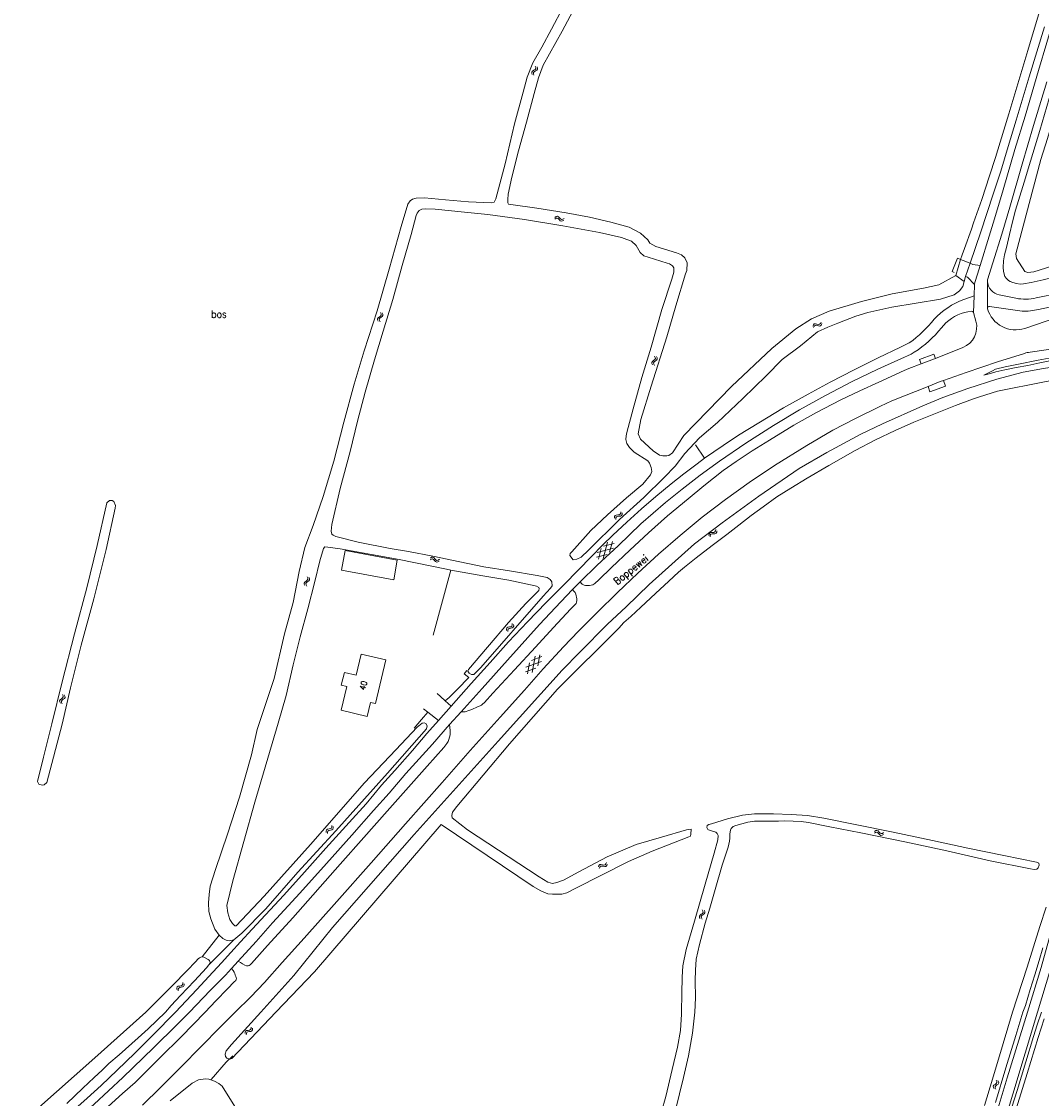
# Model space of a CAD drawing. Header units: metres. Extents: x 189705 to 199106, y 581686 to 588448.
# Tile 430 of 555: x 197317 to 197598, y 585976 to 586272. Entities that reach past the tile are written whole.
import ezdxf

# ---------------------------------------------------------------- set-up
doc = ezdxf.new("R2010")
doc.units = ezdxf.units.M
doc.layers.add('B-WA-OG-GBKN-G', color=7, linetype='Continuous', lineweight=18)
doc.styles.add('Style-STANDARD', font='STANDARD.shx')

msp = doc.modelspace()

# ---------------------------------------------------------------- linework, layer by layer
at = {"layer": 'B-WA-OG-GBKN-G'}
for p, q in [((197458.66, 586259.851), (197458.517, 586260.234)), ((197458.653, 586259.515), (197458.66, 586259.851)), ((197459.126, 586259.68), (197458.983, 586260.063)), ((197457.521, 586258.265), (197457.524, 586258.593)), ((197457.665, 586257.884), (197457.521, 586258.265)), ((197457.524, 586258.593), (197457.736, 586258.856)), ((197457.736, 586258.856), (197458.09, 586259.057)), ((197457.99, 586258.095), (197457.995, 586258.424)), ((197458.131, 586257.713), (197457.99, 586258.095)), ((197457.995, 586258.424), (197458.2, 586258.678)), ((197458.09, 586259.057), (197458.444, 586259.26)), ((197458.2, 586258.678), (197458.557, 586258.888)), ((197458.444, 586259.26), (197458.653, 586259.515)), ((197458.557, 586258.888), (197458.913, 586259.089)), ((197458.913, 586259.089), (197459.121, 586259.343)), ((197459.121, 586259.343), (197459.126, 586259.68)), ((197463.872, 586218.116), (197464.21, 586218.343)), ((197463.928, 586218.61), (197464.265, 586218.839)), ((197464.21, 586218.343), (197464.531, 586218.415)), ((197464.265, 586218.839), (197464.584, 586218.913)), ((197464.531, 586218.415), (197464.826, 586218.276)), ((197464.584, 586218.913), (197464.89, 586218.768)), ((197464.89, 586218.768), (197465.169, 586218.472)), ((197465.169, 586218.472), (197465.449, 586218.175)), ((197466.074, 586218.105), (197466.413, 586218.333)), ((197464.826, 586218.276), (197465.114, 586217.978)), ((197465.114, 586217.978), (197465.392, 586217.68)), ((197465.392, 586217.68), (197465.689, 586217.537)), ((197465.449, 586218.175), (197465.746, 586218.032)), ((197465.689, 586217.537), (197466.018, 586217.611)), ((197465.746, 586218.032), (197466.074, 586218.105)), ((197466.018, 586217.611), (197466.356, 586217.84)), ((197416.091, 586192.081), (197415.909, 586192.447)), ((197415.937, 586191.471), (197416.119, 586191.745)), ((197416.119, 586191.745), (197416.091, 586192.081)), ((197416.572, 586191.959), (197416.391, 586192.325)), ((197416.602, 586191.623), (197416.572, 586191.959)), ((197415.091, 586190.712), (197415.275, 586190.996)), ((197415.121, 586190.386), (197415.091, 586190.712)), ((197415.304, 586190.022), (197415.121, 586190.386)), ((197415.275, 586190.996), (197415.606, 586191.232)), ((197415.577, 586190.592), (197415.754, 586190.866)), ((197415.605, 586190.265), (197415.577, 586190.592)), ((197415.785, 586189.899), (197415.605, 586190.265)), ((197415.606, 586191.232), (197415.937, 586191.471)), ((197415.754, 586190.866), (197416.088, 586191.112)), ((197416.088, 586191.112), (197416.421, 586191.348)), ((197416.421, 586191.348), (197416.602, 586191.623)), ((197534.886, 586188.716), (197535.047, 586189.09)), ((197535.047, 586189.09), (197535.277, 586189.323)), ((197535.267, 586188.642), (197535.499, 586188.874)), ((197535.277, 586189.323), (197535.613, 586189.365)), ((197535.499, 586188.874), (197535.822, 586188.915)), ((197535.613, 586189.365), (197536.007, 586189.264)), ((197535.822, 586188.915), (197536.225, 586188.818)), ((197536.007, 586189.264), (197536.403, 586189.164)), ((197536.225, 586188.818), (197536.62, 586188.715)), ((197536.403, 586189.164), (197536.73, 586189.202)), ((197536.62, 586188.715), (197536.947, 586188.753)), ((197536.73, 586189.202), (197536.969, 586189.439)), ((197536.947, 586188.753), (197537.185, 586188.992)), ((197536.969, 586189.439), (197537.132, 586189.814)), ((197537.185, 586188.992), (197537.348, 586189.367)), ((197535.103, 586188.269), (197535.267, 586188.642)), ((197491.53, 586180.091), (197491.339, 586180.452)), ((197491.567, 586179.756), (197491.53, 586180.091)), ((197492.014, 586179.981), (197491.823, 586180.343)), ((197492.053, 586179.646), (197492.014, 586179.981)), ((197490.566, 586178.696), (197490.743, 586178.985)), ((197490.605, 586178.371), (197490.566, 586178.696)), ((197490.797, 586178.011), (197490.605, 586178.371)), ((197490.743, 586178.985), (197491.067, 586179.23)), ((197491.055, 586178.589), (197491.225, 586178.868)), ((197491.092, 586178.263), (197491.055, 586178.589)), ((197491.067, 586179.23), (197491.392, 586179.477)), ((197491.282, 586177.902), (197491.092, 586178.263)), ((197491.225, 586178.868), (197491.552, 586179.122)), ((197491.392, 586179.477), (197491.567, 586179.756)), ((197491.552, 586179.122), (197491.879, 586179.367)), ((197491.879, 586179.367), (197492.053, 586179.646)), ((197480.312, 586135.872), (197480.342, 586136.278)), ((197480.342, 586136.278), (197480.483, 586136.574)), ((197480.483, 586136.574), (197480.787, 586136.723)), ((197480.662, 586135.52), (197480.696, 586135.926)), ((197480.696, 586135.926), (197480.839, 586136.222)), ((197480.787, 586136.723), (197481.192, 586136.757)), ((197480.839, 586136.222), (197481.131, 586136.366)), ((197481.131, 586136.366), (197481.544, 586136.406)), ((197481.192, 586136.757), (197481.599, 586136.791)), ((197481.544, 586136.406), (197481.951, 586136.438)), ((197481.599, 586136.791), (197481.896, 586136.934)), ((197481.896, 586136.934), (197482.044, 586137.236)), ((197481.951, 586136.438), (197482.248, 586136.581)), ((197482.044, 586137.236), (197482.075, 586137.644)), ((197482.248, 586136.581), (197482.394, 586136.884)), ((197482.394, 586136.884), (197482.426, 586137.292)), ((197508.164, 586132.764), (197508.101, 586132.361)), ((197478.907, 586126.506), (197479.721, 586129.446)), ((197506.337, 586131.53), (197506.276, 586131.126)), ((197506.506, 586131.822), (197506.337, 586131.53)), ((197506.812, 586131.943), (197506.506, 586131.822)), ((197506.661, 586131.153), (197506.6, 586130.749)), ((197506.831, 586131.444), (197506.661, 586131.153)), ((197507.22, 586131.945), (197506.812, 586131.943)), ((197507.137, 586131.565), (197506.831, 586131.444)), ((197507.546, 586131.57), (197507.137, 586131.565)), ((197507.635, 586131.955), (197507.22, 586131.945)), ((197507.952, 586131.573), (197507.546, 586131.57)), ((197507.937, 586132.077), (197507.635, 586131.955)), ((197508.101, 586132.361), (197507.937, 586132.077)), ((197508.266, 586131.7), (197507.952, 586131.573)), ((197508.428, 586131.984), (197508.266, 586131.7)), ((197508.488, 586132.387), (197508.428, 586131.984)), ((197480.019, 586127.6), (197475.57, 586126.446)), ((197475.865, 586124.597), (197476.678, 586127.537)), ((197477.181, 586124.807), (197478.406, 586129.239)), ((197480.249, 586128.91), (197477.294, 586128.143)), ((197429.577, 586124.392), (197429.921, 586124.61)), ((197429.645, 586124.883), (197429.988, 586125.105)), ((197429.921, 586124.61), (197430.243, 586124.674)), ((197429.988, 586125.105), (197430.308, 586125.171)), ((197430.243, 586124.674), (197430.534, 586124.528)), ((197430.308, 586125.171), (197430.611, 586125.019)), ((197430.534, 586124.528), (197430.815, 586124.223)), ((197430.611, 586125.019), (197430.882, 586124.716)), ((197430.815, 586124.223), (197431.086, 586123.918)), ((197430.882, 586124.716), (197431.155, 586124.412)), ((197431.086, 586123.918), (197431.379, 586123.768)), ((197431.155, 586124.412), (197431.448, 586124.262)), ((197431.379, 586123.768), (197431.71, 586123.834)), ((197431.448, 586124.262), (197431.778, 586124.326)), ((197431.71, 586123.834), (197432.054, 586124.055)), ((197431.778, 586124.326), (197432.123, 586124.547)), ((197478.289, 586125.899), (197475.337, 586125.134)), ((197394.916, 586117.992), (197395.095, 586118.279)), ((197394.953, 586117.667), (197394.916, 586117.992)), ((197395.142, 586117.306), (197394.953, 586117.667)), ((197395.095, 586118.279), (197395.422, 586118.522)), ((197395.405, 586117.881), (197395.577, 586118.158)), ((197395.439, 586117.555), (197395.405, 586117.881)), ((197395.422, 586118.522), (197395.749, 586118.766)), ((197395.577, 586118.158), (197395.906, 586118.41)), ((197395.892, 586119.379), (197395.704, 586119.742)), ((197395.749, 586118.766), (197395.926, 586119.044)), ((197395.926, 586119.044), (197395.892, 586119.379)), ((197395.906, 586118.41), (197396.235, 586118.652)), ((197396.375, 586119.265), (197396.187, 586119.628)), ((197396.235, 586118.652), (197396.411, 586118.93)), ((197396.411, 586118.93), (197396.375, 586119.265)), ((197395.625, 586117.192), (197395.439, 586117.555)), ((197450.694, 586105.677), (197450.981, 586105.856)), ((197450.981, 586105.856), (197451.381, 586105.93)), ((197451.381, 586105.93), (197451.783, 586106.006)), ((197451.783, 586106.006), (197452.063, 586106.178)), ((197452.063, 586106.178), (197452.18, 586106.493)), ((197452.169, 586105.69), (197452.449, 586105.862)), ((197452.18, 586106.493), (197452.171, 586106.902)), ((197452.449, 586105.862), (197452.565, 586106.179)), ((197452.565, 586106.179), (197452.555, 586106.588)), ((197450.584, 586105.369), (197450.694, 586105.677)), ((197450.595, 586104.961), (197450.584, 586105.369)), ((197450.971, 586105.054), (197451.084, 586105.363)), ((197450.979, 586104.647), (197450.971, 586105.054)), ((197451.084, 586105.363), (197451.36, 586105.536)), ((197451.36, 586105.536), (197451.767, 586105.617)), ((197451.767, 586105.617), (197452.169, 586105.69)), ((197460.31, 586097.777), (197457.442, 586096.729)), ((197457.65, 586093.398), (197458.444, 586097.926)), ((197459.206, 586095.255), (197459.734, 586098.26)), ((197458.649, 586094.591), (197455.784, 586093.545)), ((197460.207, 586096.451), (197455.89, 586094.875)), ((197456.361, 586093.062), (197456.888, 586096.067)), ((197327.624, 586085.62), (197327.8, 586085.909)), ((197327.664, 586085.295), (197327.624, 586085.62)), ((197327.857, 586084.936), (197327.664, 586085.295)), ((197327.8, 586085.909), (197328.124, 586086.155)), ((197328.114, 586085.514), (197328.283, 586085.793)), ((197328.151, 586085.188), (197328.114, 586085.514)), ((197328.124, 586086.155), (197328.449, 586086.403)), ((197328.342, 586084.828), (197328.151, 586085.188)), ((197328.283, 586085.793), (197328.609, 586086.049)), ((197328.585, 586087.017), (197328.392, 586087.378)), ((197328.449, 586086.403), (197328.622, 586086.682)), ((197328.622, 586086.682), (197328.585, 586087.017)), ((197328.609, 586086.049), (197328.935, 586086.294)), ((197329.069, 586086.909), (197328.877, 586087.27)), ((197328.935, 586086.294), (197329.109, 586086.574)), ((197329.109, 586086.574), (197329.069, 586086.909)), ((197400.971, 586049.794), (197401.076, 586050.104)), ((197400.988, 586049.387), (197400.971, 586049.794)), ((197401.076, 586050.104), (197401.36, 586050.287)), ((197401.36, 586050.287), (197401.759, 586050.368)), ((197401.363, 586049.485), (197401.471, 586049.795)), ((197401.377, 586049.078), (197401.363, 586049.485)), ((197401.471, 586049.795), (197401.744, 586049.973)), ((197401.744, 586049.973), (197402.15, 586050.061)), ((197401.759, 586050.368), (197402.159, 586050.45)), ((197402.15, 586050.061), (197402.55, 586050.14)), ((197402.159, 586050.45), (197402.437, 586050.626)), ((197402.437, 586050.626), (197402.549, 586050.943)), ((197402.549, 586050.943), (197402.533, 586051.352)), ((197402.55, 586050.14), (197402.828, 586050.316)), ((197402.828, 586050.316), (197402.938, 586050.635)), ((197402.938, 586050.635), (197402.922, 586051.043)), ((197551.87, 586049.686), (197552.21, 586049.91)), ((197552.147, 586049.415), (197552.469, 586049.482)), ((197552.21, 586049.91), (197552.529, 586049.98)), ((197552.469, 586049.482), (197552.762, 586049.339)), ((197552.529, 586049.98), (197552.834, 586049.83)), ((197552.834, 586049.83), (197553.108, 586049.53)), ((197553.108, 586049.53), (197553.384, 586049.229)), ((197551.806, 586049.193), (197552.147, 586049.415)), ((197552.762, 586049.339), (197553.046, 586049.037)), ((197553.046, 586049.037), (197553.32, 586048.735)), ((197553.32, 586048.735), (197553.614, 586048.587)), ((197553.384, 586049.229), (197553.678, 586049.082)), ((197553.614, 586048.587), (197553.944, 586048.657)), ((197553.678, 586049.082), (197554.008, 586049.149)), ((197553.944, 586048.657), (197554.286, 586048.881)), ((197554.008, 586049.149), (197554.35, 586049.373)), ((197476.241, 586040.548), (197476.575, 586040.605)), ((197476.575, 586040.605), (197476.974, 586040.522)), ((197477.699, 586040.493), (197477.926, 586040.741)), ((197477.926, 586040.741), (197478.072, 586041.123)), ((197478.163, 586040.304), (197478.309, 586040.686)), ((197475.879, 586039.923), (197476.023, 586040.304)), ((197476.023, 586040.304), (197476.241, 586040.548)), ((197476.115, 586039.487), (197476.262, 586039.867)), ((197476.262, 586039.867), (197476.483, 586040.11)), ((197476.483, 586040.11), (197476.805, 586040.165)), ((197476.805, 586040.165), (197477.212, 586040.087)), ((197476.974, 586040.522), (197477.374, 586040.44)), ((197477.212, 586040.087), (197477.611, 586040.002)), ((197477.374, 586040.44), (197477.699, 586040.493)), ((197477.611, 586040.002), (197477.936, 586040.055)), ((197477.936, 586040.055), (197478.163, 586040.304)), ((197503.676, 586026.377), (197503.855, 586026.665)), ((197503.714, 586026.052), (197503.676, 586026.377)), ((197503.903, 586025.691), (197503.714, 586026.052)), ((197503.855, 586026.665), (197504.181, 586026.908)), ((197504.165, 586026.267), (197504.337, 586026.545)), ((197504.2, 586025.941), (197504.165, 586026.267)), ((197504.181, 586026.908), (197504.508, 586027.153)), ((197504.387, 586025.579), (197504.2, 586025.941)), ((197504.337, 586026.545), (197504.665, 586026.797)), ((197504.649, 586027.766), (197504.46, 586028.128)), ((197504.508, 586027.153), (197504.684, 586027.431)), ((197504.684, 586027.431), (197504.649, 586027.766)), ((197504.665, 586026.797), (197504.993, 586027.04)), ((197505.133, 586027.653), (197504.944, 586028.016)), ((197504.993, 586027.04), (197505.169, 586027.318)), ((197505.169, 586027.318), (197505.133, 586027.653)), ((197361.49, 586007.702), (197361.486, 586008.111)), ((197359.882, 586006.596), (197359.995, 586006.903)), ((197359.888, 586006.188), (197359.882, 586006.596)), ((197359.995, 586006.903), (197360.285, 586007.079)), ((197360.265, 586006.277), (197360.382, 586006.584)), ((197360.269, 586005.869), (197360.265, 586006.277)), ((197360.285, 586007.079), (197360.685, 586007.148)), ((197360.382, 586006.584), (197360.66, 586006.754)), ((197360.66, 586006.754), (197361.068, 586006.831)), ((197360.685, 586007.148), (197361.088, 586007.219)), ((197361.068, 586006.831), (197361.47, 586006.899)), ((197361.088, 586007.219), (197361.37, 586007.388)), ((197361.37, 586007.388), (197361.49, 586007.702)), ((197361.47, 586006.899), (197361.752, 586007.068)), ((197361.752, 586007.068), (197361.871, 586007.383)), ((197361.871, 586007.383), (197361.866, 586007.792)), ((197378.634, 585994.056), (197378.651, 585994.463)), ((197378.651, 585994.463), (197378.781, 585994.763)), ((197378.781, 585994.763), (197379.08, 585994.923)), ((197378.997, 585993.717), (197379.016, 585994.124)), ((197379.016, 585994.124), (197379.149, 585994.424)), ((197379.08, 585994.923), (197379.484, 585994.97)), ((197379.149, 585994.424), (197379.437, 585994.578)), ((197379.437, 585994.578), (197379.848, 585994.632)), ((197379.484, 585994.97), (197379.89, 585995.019)), ((197379.848, 585994.632), (197380.253, 585994.678)), ((197379.89, 585995.019), (197380.181, 585995.171)), ((197380.181, 585995.171), (197380.319, 585995.478)), ((197380.253, 585994.678), (197380.545, 585994.83)), ((197380.319, 585995.478), (197380.337, 585995.887)), ((197380.545, 585994.83), (197380.681, 585995.139)), ((197380.681, 585995.139), (197380.699, 585995.547)), ((197584.706, 585979.846), (197584.525, 585979.571)), ((197584.525, 585979.571), (197584.557, 585979.235)), ((197584.557, 585979.235), (197584.74, 585978.87)), ((197585.038, 585980.084), (197584.706, 585979.846)), ((197585.19, 585979.726), (197585.009, 585979.45)), ((197585.009, 585979.45), (197585.039, 585979.115)), ((197585.37, 585980.331), (197585.038, 585980.084)), ((197585.039, 585979.115), (197585.222, 585978.75)), ((197585.52, 585979.965), (197585.19, 585979.726)), ((197585.335, 585981.298), (197585.517, 585980.933)), ((197585.546, 585980.606), (197585.37, 585980.331)), ((197585.517, 585980.933), (197585.546, 585980.606)), ((197585.85, 585980.203), (197585.52, 585979.965)), ((197585.817, 585981.178), (197586.001, 585980.814)), ((197586.033, 585980.488), (197585.85, 585980.203)), ((197586.001, 585980.814), (197586.033, 585980.488))]:
    msp.add_line(p, q, dxfattribs=at)
at = {"layer": 'B-WA-OG-GBKN-G', "flags": 128}
for points in [[(197626.844, 586335.968), (197625.868, 586332.288), (197624.816, 586328.558), (197623.352, 586323.025), (197621.863, 586317.822), (197620.04, 586311.351), (197618.219, 586305.134), (197616.422, 586298.814), (197614.702, 586292.724), (197612.624, 586285.618), (197610.724, 586279.02), (197609.031, 586273.31), (197607.03, 586266.712), (197605.415, 586261.434), (197604.209, 586257.5), (197602.464, 586251.41), (197601.051, 586246.232), (197600.512, 586244.1), (197599.485, 586240.344), (197597.664, 586234.508)], [(197470.282, 586278.059), (197465.924, 586269.805), (197460.723, 586260.468), (197459.361, 586257.023), (197458.194, 586252.663), (197456.134, 586244.822), (197453.91, 586236.956), (197452.018, 586229.694), (197451.05, 586224.994), (197450.942, 586223.541), (197450.954, 586222.615), (197451.134, 586222.268), (197451.824, 586222.106), (197458.937, 586221.141), (197466.979, 586219.888), (197473.451, 586218.633), (197479.321, 586217.259), (197484.338, 586215.879), (197487.469, 586214.297), (197489.482, 586212.431), (197490.03, 586211.533), (197491.712, 586210.634), (197497.41, 586208.877), (197498.768, 586208.274), (197499.668, 586207.458), (197500.284, 586206.059), (197500.21, 586204.032), (197499.883, 586203.089), (197497.177, 586194.307), (197494.662, 586185.7), (197490.421, 586172.19), (197487.588, 586162.999), (197486.776, 586159.047), (197487.502, 586157.555), (197490.947, 586154.368), (197492.646, 586153.201), (197493.616, 586152.985), (197494.731, 586152.996), (197495.28, 586153.103), (197496.296, 586153.871)], [(197583.499, 586230.031), (197585.165, 586235.081), (197586.447, 586239.268), (197588.808, 586247.11), (197594.041, 586264.518), (197597.016, 586274.364), (197598.787, 586280.302)], [(197590.662, 586220.61), (197591.432, 586223.275), (197592.997, 586228.325), (197594.766, 586234.111), (197597.306, 586242.51), (197599.948, 586251.265), (197602.437, 586259.843), (197605.567, 586270.45), (197608.133, 586278.977)], [(197386.631, 586091.79), (197389.54, 586104.056), (197391.911, 586112.701), (197393.506, 586121.147), (197395.14, 586127.808), (197397.421, 586133.867), (197400.13, 586141.805), (197403.059, 586151.524), (197405.821, 586162.305), (197408.708, 586172.738), (197411.442, 586181.894), (197415.02, 586192.933), (197418.325, 586204.333), (197421.605, 586216.119), (197423.42, 586222.213), (197424.086, 586223.147), (197424.685, 586223.596), (197425.73, 586223.911), (197427.991, 586224.003), (197433.842, 586223.459), (197440.159, 586222.91), (197446.39, 586222.569), (197447.185, 586222.748), (197447.692, 586223.724), (197450.203, 586233.318), (197452.799, 586244.31), (197455.152, 586253.094), (197456.317, 586257.176), (197457.879, 586261.115), (197460.271, 586265.387), (197462.968, 586270.348), (197466.143, 586276.447)], [(197601.59, 586274.426), (197596.997, 586258.971), (197593.303, 586246.486), (197590.482, 586237.274), (197587.223, 586226.159), (197584.913, 586218.19), (197583.4, 586213.419), (197580.887, 586205.324)], [(197578.17, 586205.968), (197581.066, 586214.621), (197584.475, 586224.999), (197586.577, 586231.292), (197588.655, 586238.118), (197590.86, 586245.325), (197594.426, 586257.227), (197598.607, 586271.006)], [(197584.421, 586206.075), (197586.857, 586213.967), (197589.064, 586221.428), (197592.452, 586233.229), (197595.582, 586243.887), (197599.224, 586255.865)], [(197597.664, 586234.508), (197590.768, 586208.538), (197590.943, 586207.324), (197593.225, 586203.673), (197594.024, 586203.437), (197595.652, 586203.662), (197629.158, 586214.151), (197635.128, 586215.596), (197639.856, 586216.375), (197647.164, 586216.782), (197654.912, 586217.367), (197655.763, 586217.131), (197655.734, 586216.434), (197654.611, 586213.573), (197654.068, 586213.291), (197651.77, 586213.276), (197640.949, 586212.626), (197635.964, 586212.003), (197631.389, 586210.861), (197627.227, 586209.512), (197609.442, 586204.166)], [(197583.499, 586230.031), (197581.346, 586223.536), (197579.092, 586217.091), (197578.579, 586215.391), (197576.658, 586210.088), (197575.941, 586208.287), (197575.531, 586207.018)], [(197438.992, 586220.082), (197430.994, 586220.834), (197428.322, 586220.989), (197427.258, 586220.878), (197426.575, 586220.482), (197425.98, 586219.797), (197425.691, 586219.09), (197424.379, 586213.895), (197421.886, 586205.343), (197419.311, 586195.97), (197416.687, 586187.315), (197414.306, 586179.453), (197411.691, 586170.478), (197409.57, 586162.587), (197407.588, 586154.237), (197404.861, 586144.064), (197402.548, 586134.14), (197402.389, 586132.27), (197402.517, 586131.486), (197402.859, 586131.176), (197403.598, 586130.828), (197409.788, 586129.276), (197418.57, 586127.497), (197423.647, 586126.682), (197430.355, 586125.39), (197437.725, 586123.85), (197444.38, 586122.514), (197451.433, 586121.398), (197459.071, 586120.103), (197461.759, 586119.502), (197462.584, 586119.014), (197463.1, 586118.358), (197463.118, 586117.217), (197462.729, 586116.62), (197460.691, 586114.405), (197443.561, 586094.778), (197441.636, 586092.817), (197440.971, 586092.841), (197440.348, 586093.257), (197439.994, 586093.807), (197440.134, 586094.21), (197445.389, 586100.365), (197451.118, 586107.168), (197455.917, 586112.394), (197459.451, 586115.934), (197459.598, 586116.474), (197459.49, 586116.807), (197458.873, 586117.164), (197458.456, 586117.245), (197451.231, 586118.785)], [(197499.632, 586153.618), (197497.025, 586150.195), (197493.937, 586147.05), (197488.374, 586141.582), (197481.665, 586135.51), (197473.114, 586127.091), (197471.104, 586125.105), (197469.965, 586124.539), (197468.935, 586124.443), (197468.043, 586125.584), (197468.126, 586126.157), (197468.586, 586126.623), (197473.819, 586132.504), (197478.356, 586136.786), (197483.627, 586141.5), (197488.127, 586145.222), (197490.174, 586147.743), (197490.546, 586148.685), (197490.437, 586149.762), (197489.983, 586150.991), (197489.498, 586151.594), (197485.754, 586154.028), (197484.408, 586155.31), (197483.686, 586156.378), (197483.459, 586157.462), (197483.545, 586158.472), (197483.734, 586159.389), (197485.413, 586165.949), (197487.864, 586174.595), (197490.364, 586182.922), (197493.29, 586193.254), (197496.124, 586201.624), (197496.588, 586203.511), (197496.603, 586204.717), (197496.307, 586205.247), (197495.451, 586205.814), (197494.833, 586206.015), (197489.57, 586207.632), (197488.413, 586208.044), (197487.396, 586208.945), (197486.25, 586210.844), (197484.968, 586212.047), (197483.746, 586212.539), (197482.276, 586213.032), (197476.197, 586214.466), (197466.125, 586216.302), (197455.51, 586218.03), (197445.497, 586219.367), (197438.992, 586220.082)], [(197590.662, 586220.61), (197589.84, 586217.387), (197589.042, 586213.859), (197588.194, 586210.331), (197587.578, 586208.275), (197587.323, 586206.629), (197587.288, 586204.796), (197587.323, 586203.804), (197587.512, 586202.992), (197587.713, 586202.382), (197588.194, 586201.77), (197588.676, 586201.261), (197589.183, 586200.98), (197589.919, 586200.647), (197590.934, 586200.39), (197591.9, 586200.26), (197592.865, 586200.333), (197594.975, 586200.707), (197598.229, 586201.383), (197601.331, 586202.135), (197604.637, 586202.963), (197609.442, 586204.166)], [(197575.531, 586207.018), (197574.668, 586207.351), (197573.26, 586203.723), (197573.768, 586203.442)], [(197574.221, 586202.637), (197575.531, 586207.018)], [(197575.531, 586207.018), (197578.17, 586205.968)], [(197576.933, 586202.3), (197578.17, 586205.968)], [(197580.887, 586205.324), (197578.932, 586205.686), (197578.17, 586205.968)], [(197580.887, 586205.324), (197580.169, 586203.015), (197579.476, 586200.655), (197579.399, 586200.147)], [(197582.937, 586201.46), (197584.421, 586206.075)], [(197574.221, 586202.637), (197569.527, 586200.067), (197565.37, 586199.137), (197556.707, 586197.548), (197548.245, 586195.462), (197539.386, 586192.781), (197534.557, 586190.701), (197530.176, 586187.957), (197523.623, 586182.55), (197512.501, 586172.048), (197499.342, 586158.579), (197496.296, 586153.871)], [(197499.632, 586153.618), (197503.666, 586157.997), (197508.613, 586162.169), (197515.58, 586168.822), (197522.083, 586174.974), (197526.437, 586179.473), (197531.449, 586183.255), (197536.187, 586187.085), (197538.975, 586188.412), (197541.76, 586189.509), (197546.709, 586191.411), (197549.998, 586192.457), (197556.617, 586193.907), (197570.008, 586196.141), (197573.78, 586197.343), (197575.281, 586198.407), (197576.141, 586199.568), (197576.498, 586201.01)], [(197576.498, 586201.01), (197574.221, 586202.637)], [(197576.498, 586201.01), (197576.933, 586202.3)], [(197576.933, 586202.3), (197576.89, 586202.315)], [(197579.399, 586200.147), (197577.397, 586202.135), (197576.933, 586202.3)], [(197582.962, 586193.646), (197582.939, 586200.998)], [(197579.303, 586196.995), (197579.399, 586200.147)], [(197596.348, 586196.474), (197608.995, 586199.011)], [(197576.401, 586196.004), (197579.303, 586196.995)], [(197579.303, 586196.995), (197579.065, 586192.43)], [(197586.163, 586197.316), (197590.745, 586196.352)], [(197597.012, 586193.309), (197610.016, 586196.037)], [(197579.751, 586190.049), (197579.065, 586192.43)], [(197583.529, 586194.068), (197592.45, 586192.765)], [(197571.517, 586189.555), (197570.299, 586188.233)], [(197602.019, 586191.019), (197593.197, 586188.071)], [(197533.629, 586169.939), (197539.685, 586173.273), (197546.225, 586176.681), (197552.891, 586179.962), (197558.997, 586182.864), (197561.415, 586184.075)], [(197568.593, 586179.811), (197576.187, 586182.806)], [(197615.163, 586184.958), (197606.628, 586183.302), (197594.646, 586181.536)], [(197470.825, 586118.321), (197475.564, 586122.904), (197481.271, 586128.271), (197487.564, 586134.271), (197494.365, 586140.193), (197498.923, 586143.861), (197503.889, 586147.681), (197509.159, 586151.525), (197516.465, 586156.506), (197524.025, 586161.384), (197531.203, 586165.629), (197538.379, 586169.645), (197545.733, 586173.431), (197552.755, 586176.813), (197559.141, 586179.688), (197561.965, 586180.974), (197562.786, 586181.488)], [(197502.333, 586128.808), (197509.899, 586134.553), (197519.999, 586141.873), (197531.099, 586149.521), (197538.777, 586153.972), (197548.083, 586158.945), (197554.03, 586161.798), (197565.177, 586166.762), (197570.613, 586169.069), (197577.499, 586171.565), (197585.501, 586174.115), (197592.737, 586176.062), (197598.324, 586177.036), (197615.728, 586179.779), (197634.07, 586181.813), (197638.774, 586181.647), (197641.312, 586181.216), (197642.437, 586180.659), (197643.294, 586179.662), (197643.753, 586178.754), (197644.374, 586177.485), (197644.528, 586176.824)], [(197564.67, 586178.312), (197564.218, 586179.498), (197568.142, 586180.995), (197568.593, 586179.811)], [(197568.593, 586179.811), (197568.354, 586179.717), (197564.67, 586178.312)], [(197593.152, 586181.198), (197585.666, 586178.885), (197577.09, 586175.9), (197570.839, 586173.735)], [(197602.92, 586180.437), (197596.87, 586179.288), (197591.43, 586178.188), (197587.845, 586177.463), (197585.175, 586176.811), (197584.285, 586176.432), (197581.944, 586175.195)], [(197561.32, 586177.034), (197560.046, 586176.485), (197553.025, 586173.306), (197547.784, 586170.91), (197542.593, 586168.412), (197535.723, 586164.878), (197529.641, 586161.443), (197522.972, 586157.323), (197518.212, 586154.341), (197513.808, 586151.46), (197510.244, 586148.931), (197504.846, 586144.732), (197500.542, 586141.215), (197494.913, 586136.482), (197489.691, 586131.851), (197484.494, 586127.067), (197479.449, 586122.256), (197476.035, 586118.94), (197474.889, 586117.877), (197474.354, 586117.548), (197473.897, 586117.397), (197473.389, 586117.309), (197472.853, 586117.309), (197472.347, 586117.377), (197471.972, 586117.462), (197471.636, 586117.608), (197471.407, 586117.73), (197471.205, 586117.914), (197470.825, 586118.321)], [(197564.67, 586178.312), (197561.32, 586177.034)], [(197601.901, 586179.551), (197597.351, 586178.626), (197594.046, 586177.9), (197590.868, 586177.301), (197587.741, 586176.625), (197585.25, 586176.099), (197583.393, 586175.572), (197581.944, 586175.195)], [(197640.237, 586178.057), (197639.704, 586178.186), (197639.196, 586178.213), (197636.807, 586178.094), (197632.005, 586177.804), (197624.456, 586177.066), (197617.162, 586176.175), (197610.248, 586175.283), (197604.3, 586174.387), (197598.606, 586173.389), (197585.666, 586170.764)], [(197566.585, 586172.093), (197556.653, 586168.154)], [(197570.839, 586173.735), (197571.392, 586172.14), (197567.085, 586170.649), (197566.585, 586172.093)], [(197570.839, 586173.735), (197569.928, 586173.419), (197566.585, 586172.093)], [(197556.653, 586168.154), (197553.463, 586166.675), (197546.593, 586163.293), (197540.384, 586160.037), (197533.258, 586155.868), (197524.349, 586150.334), (197517.4, 586145.707), (197510.882, 586141.004), (197504.414, 586136.097), (197498.378, 586131.137), (197492.393, 586125.924), (197486.737, 586120.709), (197481.132, 586115.418), (197475.501, 586109.873), (197470.405, 586104.758), (197466.276, 586100.479), (197460.72, 586094.375), (197455.571, 586088.575), (197448.842, 586081.128), (197440.634, 586071.934), (197432.86, 586063.144), (197422.842, 586051.771), (197413.359, 586041.031), (197403.928, 586030.418), (197394.93, 586020.337), (197388.889, 586013.651), (197383.969, 586008.104), (197380.223, 586004.204), (197375.936, 586000)], [(197435.385, 586084.143), (197440.89, 586090.349), (197446.09, 586096.174), (197451.163, 586101.873), (197456.387, 586107.369), (197461.459, 586112.636), (197466.326, 586117.548), (197470.428, 586121.625), (197473.919, 586125.271), (197477.079, 586128.538), (197479.856, 586131.222), (197483.703, 586134.791), (197487.753, 586138.41), (197491.651, 586141.802), (197495.929, 586145.319), (197499.392, 586148.026), (197503.084, 586150.783), (197505.096, 586152.326), (197510.162, 586155.84), (197514.388, 586158.672), (197519.988, 586162.108), (197526.809, 586166.227), (197533.629, 586169.939)], [(197585.666, 586170.764), (197580.707, 586169.255), (197578.774, 586168.601), (197574.171, 586166.838), (197568.625, 586164.696), (197562.698, 586162.251), (197557.534, 586159.982), (197552.115, 586157.383), (197546.568, 586154.479), (197539.264, 586150.337), (197533.283, 586146.851), (197528.803, 586144.122), (197525.011, 586141.721), (197521.217, 586139.015), (197517.933, 586136.587), (197514.546, 586133.956), (197511.261, 586131.375), (197507.161, 586128.315), (197502.756, 586124.976), (197499.573, 586122.395), (197497.917, 586120.978), (197495.268, 586118.548), (197491.574, 586115.105), (197487.549, 586111.384), (197484.797, 586108.828), (197482.887, 586107.157), (197481.536, 586105.612)], [(197593.941, 586000), (197597.749, 586012.298), (197602.152, 586028.109), (197616.239, 586080.556), (197622.652, 586101.656), (197631.447, 586125.276), (197643.253, 586157.473), (197645.378, 586165.048)], [(197502.617, 586156.042), (197505.096, 586152.326)], [(197328.29, 586090.863), (197331.698, 586104.001), (197335.113, 586116.709), (197337.916, 586128.349), (197340.61, 586140.094), (197341.373, 586140.711), (197342.045, 586140.742), (197342.57, 586140.43), (197342.968, 586139.33), (197342.894, 586138.607), (197340.433, 586127.198), (197337.015, 586113.714), (197333.52, 586100.941), (197330.599, 586089.225), (197328.297, 586079.164), (197324.068, 586063.189), (197323.367, 586062.49), (197322.795, 586062.418), (197321.884, 586062.713), (197321.58, 586063.385), (197323.178, 586070.091), (197325.475, 586079.292), (197328.29, 586090.863)], [(197451.231, 586118.785), (197444.051, 586120.033), (197435.302, 586121.588), (197434.112, 586121.799), (197421.05, 586124.495), (197404.841, 586127.462), (197401.384, 586127.92), (197400.628, 586127.961), (197400.205, 586127.497), (197399.182, 586124.157), (197397.83, 586118.421), (197395.963, 586110.957), (197393.805, 586103.21), (197391.928, 586095.505), (197389.926, 586087.11), (197387.77, 586079.453), (197381.384, 586057.764), (197375.324, 586036.136), (197373.601, 586029.296), (197373.865, 586027.283), (197374.428, 586025.435), (197375.194, 586024.325), (197375.796, 586023.721), (197376.185, 586023.691), (197383.9, 586031.867), (197396.686, 586046.055), (197411.475, 586063.022), (197420.134, 586072.146), (197426.025, 586078.397), (197427.411, 586079.497), (197427.931, 586079.543), (197428.37, 586079.369), (197428.751, 586078.691), (197428.613, 586077.927), (197417.859, 586065.753), (197403.614, 586049.817), (197393.212, 586038.475), (197384.322, 586028.406), (197377.79, 586021.69), (197375.547, 586019.886)], [(197382.972, 586000), (197392.051, 586010.065), (197402.714, 586023.221), (197425.15, 586048.847), (197448.288, 586074.5), (197465.924, 586094.008), (197470.745, 586098.981), (197478.418, 586106.664), (197483.472, 586111.441), (197489.865, 586117.66), (197502.333, 586128.808)], [(197406.199, 586126.994), (197405.201, 586121.58), (197419.542, 586118.935), (197420.541, 586124.349), (197406.199, 586126.994)], [(197435.302, 586121.588), (197430.41, 586103.642)], [(197468.736, 586116.245), (197470.825, 586118.321)], [(197438.099, 586082.585), (197443.91, 586089.018), (197450.894, 586096.819), (197459.688, 586106.571), (197465.575, 586112.877), (197468.736, 586116.245)], [(197468.736, 586116.245), (197469.141, 586115.812), (197469.47, 586115.405), (197469.647, 586114.998), (197469.747, 586114.515), (197469.822, 586114.108), (197469.897, 586113.676), (197469.921, 586113.219), (197469.869, 586112.762), (197469.792, 586112.432), (197469.588, 586112.178), (197469.205, 586111.798), (197468.237, 586110.785), (197463.497, 586105.771), (197458.527, 586100.351), (197452.792, 586094.121), (197446.854, 586087.688), (197444.509, 586085.155), (197444.025, 586084.674), (197443.744, 586084.421), (197443.337, 586084.194), (197442.625, 586083.967), (197441.048, 586083.236), (197440.234, 586082.908), (197439.242, 586082.607), (197438.708, 586082.557), (197438.404, 586082.584), (197438.099, 586082.585)], [(197481.536, 586105.612), (197464.665, 586088.846), (197451.433, 586073.815), (197436.906, 586056.56), (197435.721, 586055.003), (197435.57, 586054.063), (197435.649, 586053.406), (197439.896, 586050.171), (197459.594, 586037.234), (197461.947, 586035.699), (197463.227, 586035.373), (197464.456, 586035.618), (197466.26, 586036.314), (197470.473, 586038.527), (197478.3, 586042.702), (197486.233, 586046.134), (197493.211, 586048.117), (197500.133, 586050.165), (197501.36, 586050.296), (197501.318, 586048.898), (197501.228, 586048.415), (197500.798, 586048.219), (197490.635, 586044.238), (197484.134, 586041.419), (197469.517, 586034.03), (197467.195, 586032.769), (197465.851, 586032.411), (197463.256, 586032.464), (197461.917, 586032.563), (197460.014, 586033.351), (197457.943, 586034.54), (197432.598, 586051.588), (197397.728, 586011.069), (197387.155, 586000)], [(197405.07, 586083.003), (197412.241, 586081.317), (197413.148, 586085.175), (197414.553, 586084.845), (197417.377, 586096.856), (197410.596, 586098.45), (197409.24, 586092.683), (197405.971, 586093.452), (197405.139, 586089.91), (197406.613, 586089.564), (197405.07, 586083.003)], [(197439.681, 586093.949), (197438.942, 586093.022), (197440.235, 586092.002), (197437.151, 586088.837), (197434.832, 586086.532), (197433.737, 586085.647)], [(197369.018, 586034.617), (197370.527, 586039.243), (197373.85, 586048.939), (197377.113, 586059.127), (197380.464, 586070.722), (197381.957, 586077.72), (197386.631, 586091.79)], [(197435.385, 586084.143), (197433.737, 586085.647), (197432.394, 586086.845), (197431.482, 586087.61)], [(197425.168, 586078.11), (197427.193, 586080.486), (197428.926, 586082.513)], [(197431.867, 586080.166), (197428.926, 586082.513), (197427.76, 586083.431)], [(197431.867, 586080.166), (197435.385, 586084.143)], [(197434.938, 586079.115), (197438.099, 586082.585)], [(197359.528, 586000), (197365.391, 586006.207), (197368.704, 586009.778), (197372.17, 586013.501), (197374.745, 586016.389), (197377.37, 586019.276), (197380.632, 586022.822), (197384.302, 586026.722), (197389.273, 586032.192), (197395.007, 586038.499), (197400.921, 586045.11), (197407.293, 586052.151), (197411.932, 586057.318), (197416.215, 586062.385), (197419.86, 586066.437), (197424.678, 586071.908), (197428.706, 586076.62), (197431.867, 586080.166)], [(197376.745, 586013.994), (197381.664, 586019.44), (197386.202, 586024.506), (197393.695, 586032.686), (197401.061, 586040.893), (197408.071, 586048.694), (197414.01, 586055.483), (197418.293, 586060.219), (197422.932, 586065.589), (197430.197, 586073.72), (197434.938, 586079.115)], [(197434.938, 586079.115), (197435.037, 586078.251), (197435.086, 586077.413), (197435.11, 586076.854), (197435.057, 586076.295), (197434.928, 586075.635), (197434.748, 586074.95), (197434.493, 586074.392), (197434.186, 586073.885), (197433.345, 586072.744), (197428.782, 586067.628), (197423.658, 586061.853), (197417.77, 586055.242), (197411.372, 586048.023), (197404.821, 586040.678), (197391.77, 586025.961), (197384.812, 586018.287), (197380.376, 586013.322), (197380.045, 586012.993), (197379.765, 586012.816), (197379.53, 586012.718), (197379.272, 586012.682), (197379.028, 586012.717), (197378.546, 586012.896), (197377.912, 586013.254), (197377.379, 586013.586), (197376.745, 586013.994)], [(197596.728, 586000), (197602.931, 586020.575), (197617.351, 586072.415)], [(197546.533, 586051.602), (197537.924, 586053.379), (197533.403, 586054.086), (197528.934, 586054.344), (197524.035, 586054.518), (197518.854, 586054.526), (197515.493, 586054.191), (197511.402, 586053.178), (197506.994, 586051.819), (197506.264, 586051.628), (197505.799, 586051.317), (197505.733, 586050.798), (197505.952, 586050.204), (197506.669, 586049.973), (197507.671, 586049.641), (197508.187, 586049.439), (197508.599, 586049.16), (197508.876, 586048.553), (197508.762, 586047.386), (197507.756, 586043.732), (197505.284, 586035.14), (197502.303, 586024.99), (197500.037, 586017.193), (197499.064, 586012.688), (197498.883, 586009.588), (197498.801, 586005.122), (197498.745, 586000)], [(197502.403, 586000), (197502.581, 586003.933), (197502.474, 586008.719), (197502.559, 586011.515), (197502.798, 586014.583), (197503.712, 586018.621), (197505.249, 586024.468), (197506.521, 586028.585), (197507.984, 586033.732), (197509.896, 586040.385), (197511.576, 586045.314), (197511.95, 586046.977), (197512.001, 586047.814), (197512.024, 586048.989), (197512.195, 586050.064), (197512.435, 586050.528), (197512.981, 586051), (197513.648, 586051.335), (197516.959, 586052.275), (197518.819, 586052.508), (197520.857, 586052.492), (197523.11, 586052.493), (197525.448, 586052.531), (197527.195, 586052.597), (197529.505, 586052.545), (197531.685, 586052.416), (197533.694, 586052.173), (197539.519, 586050.981), (197548.071, 586049.262), (197560.156, 586046.819), (197571.781, 586044.394), (197583.706, 586041.615), (197594.776, 586039.4), (197595.812, 586039.178), (197596.527, 586039.271), (197596.903, 586039.675), (197597.186, 586040.411), (197597.07, 586040.952), (197596.431, 586041.188), (197587.466, 586043.029), (197577.562, 586045.065), (197567.809, 586047.151), (197557.02, 586049.486), (197546.533, 586051.602)], [(197371.488, 586021.117), (197370.295, 586022.803), (197369.243, 586025.661), (197368.708, 586027.683), (197368.598, 586030.064), (197368.733, 586032.338), (197369.018, 586034.617)], [(197599.105, 586028.855), (197597.362, 586023.552), (197593.824, 586012.387), (197589.858, 586000)], [(197371.488, 586021.117), (197366.814, 586015.22)], [(197368.713, 586013.004), (197375.547, 586019.886)], [(197375.547, 586019.886), (197374.37, 586019.633), (197373.49, 586019.766), (197372.548, 586020.23), (197371.488, 586021.117)], [(197598.209, 586017.656), (197597.157, 586014.154), (197595.926, 586010.195), (197594.696, 586006.237), (197593.362, 586001.796), (197592.664, 586000)], [(197351.317, 586000), (197354.813, 586003.447), (197356.138, 586004.713), (197358.686, 586007.295), (197362.687, 586011.474), (197364.981, 586013.829), (197365.745, 586014.614), (197366.153, 586014.917), (197366.484, 586015.119), (197366.814, 586015.22)], [(197366.814, 586015.22), (197367.119, 586015.194), (197367.703, 586014.912), (197368.489, 586014.427), (197368.844, 586014.147), (197368.97, 586013.918), (197369.015, 586013.647), (197368.943, 586013.384), (197368.713, 586013.004)], [(197374.935, 586012.019), (197376.745, 586013.994)], [(197368.713, 586013.004), (197368, 586012.193), (197364.712, 586008.622), (197360.914, 586004.545), (197358.34, 586001.81), (197356.736, 586000)], [(197363.374, 586000), (197369.023, 586005.891), (197373.228, 586010.17), (197374.935, 586012.019)], [(197374.935, 586012.019), (197375.417, 586011.459), (197375.634, 586010.981), (197375.795, 586010.568), (197375.946, 586010.161), (197376.072, 586009.78), (197376.173, 586009.526), (197376.249, 586009.246), (197376.243, 586009.063), (197376.195, 586008.876), (197376.069, 586008.688), (197375.687, 586008.333), (197373.827, 586006.383), (197370.565, 586003.092), (197367.698, 586000)], [(197363.374, 586000), (197359.868, 585996.503), (197353.469, 585990.176), (197345.037, 585981.993), (197337.114, 585974.7), (197328.302, 585966.747), (197321.673, 585960.75), (197314.181, 585954.422), (197309.407, 585950.407), (197302.271, 585944.588), (197293.915, 585937.778), (197285.687, 585930.968), (197283.147, 585928.706)], [(197351.317, 586000), (197337.287, 585987.404), (197321.034, 585972.996), (197315.879, 585968.549), (197307.777, 585961.536), (197302.647, 585957.089), (197299.905, 585954.776), (197295.486, 585950.914), (197294.775, 585950.329), (197293.987, 585949.592), (197293.784, 585949.414), (197293.691, 585949.381), (197293.577, 585949.377), (197293.459, 585949.427), (197293.372, 585949.583), (197293.341, 585949.784), (197293.403, 585950.05), (197294.113, 585953.073)], [(197328.075, 585962.224), (197336.049, 585969.492), (197344.963, 585977.572), (197348.442, 585980.647), (197350.804, 585982.985), (197355.273, 585987.457), (197361.063, 585993.225), (197367.698, 586000)], [(197359.528, 586000), (197353.239, 585993.656), (197348.287, 585988.676), (197343.462, 585983.975), (197339.094, 585979.808), (197335.234, 585976.275), (197329.215, 585970.964)], [(197329.62, 585974.826), (197334.013, 585979.045), (197337.162, 585982.018), (197339.295, 585984.025), (197341.2, 585985.804), (197343.994, 585988.243), (197349.225, 585992.944), (197351.968, 585995.409), (197356.736, 586000)], [(197350.451, 585974.397), (197355.377, 585979.2), (197360.939, 585984.841), (197366.577, 585990.508), (197371.833, 585995.818), (197375.936, 586000)], [(197387.155, 586000), (197374.968, 585987.242), (197374.424, 585987.076), (197373.657, 585987.285), (197373.304, 585987.792), (197373.213, 585988.448), (197373.46, 585989.364), (197374.909, 585991.062), (197382.972, 586000)], [(197498.745, 586000), (197498.739, 585999.41), (197498.441, 585994.909), (197497.649, 585990.324), (197496.186, 585984.223), (197494.406, 585976.776), (197492.059, 585968.325)], [(197492.207, 585955.897), (197494.841, 585964.462), (197497.092, 585972.999), (197499.277, 585981.953), (197500.705, 585987.937), (197501.813, 585994.193), (197502.364, 585999.145), (197502.403, 586000)], [(197548.022, 585842.398), (197552.727, 585857.599), (197565.779, 585899.118), (197579.727, 585943.607), (197596.728, 586000)], [(197580.094, 585954.357), (197588.351, 585981.948), (197593.941, 586000)], [(197589.858, 586000), (197587.281, 585991.374), (197584.287, 585981.515), (197582.079, 585974.325)], [(197585.102, 585975.138), (197587.995, 585984.641), (197590.71, 585993.585), (197592.664, 586000)], [(197597.822, 586000), (197596.628, 585996.482), (197595.638, 585993.306), (197593.532, 585986.344), (197591.122, 585978.442), (197588.939, 585971.556)], [(197590.006, 585970.718), (197593.889, 585983.092), (197596.909, 585993.001), (197598.507, 585998.108)], [(197369.278, 585981.403), (197373.488, 585986.189), (197375.24, 585987.993)], [(197375.799, 585974.061), (197372.385, 585979.617), (197371.414, 585980.353), (197370.203, 585981.022), (197368.685, 585981.57), (197367.772, 585981.671), (197365.869, 585981.335), (197364.108, 585980.401), (197358.05, 585975.547)]]:
    msp.add_lwpolyline(points, dxfattribs=at)
at = {"layer": 'B-WA-OG-GBKN-G'}
for centre, radius, start, end in [((197586.746, 586201.245), 3.815, 176.77669, 183.71938), ((197586.932, 586201.242), 4.001, 183.50002, 258.91148), ((197583.949, 586175.906), 21.469, 110.58473, 136.92212), ((197593.269, 586209.17), 13.064, 258.86123, 283.6335), ((197579.705, 586181.018), 11.829, 95.67695, 133.80497), ((197578.584, 586192.29), 0.501, 16.19639, 95.57945), ((197583.473, 586193.573), 0.517, 171.90972, 195.64668), ((197583.457, 586193.573), 0.5, 81.73781, 171.58045), ((197590.662, 586195.661), 8.002, 196.15805, 288.4696), ((197592.585, 586211.033), 18.269, 269.57659, 284.02377), ((197541.375, 586212.086), 34.442, 305.5815, 321.33703), ((197573.986, 586188.387), 6, 291.52226, 16.07771), ((197545.17, 586208.667), 32.389, 302.94985, 320.8837), ((197596.081, 586171.72), 9.92, 98.31995, 107.17584)]:
    msp.add_arc(centre, radius, start, end, dxfattribs=at)

# ---------------------------------------------------------------- texts
at = {"layer": 'B-WA-OG-GBKN-G', "style": 'Style-STANDARD'}
for s, height, rotation, p in [('bos', 2, 0.0573, (197369.327, 586190.988)), ('Boppewei', 2, 38.66875, (197481.028, 586117.385)), ('40', 1.6, 75.8804, (197411.691, 586088.435))]:
    msp.add_text(s, height=height, rotation=rotation, dxfattribs=at).set_placement(p)

doc.saveas('drawing.dxf')
